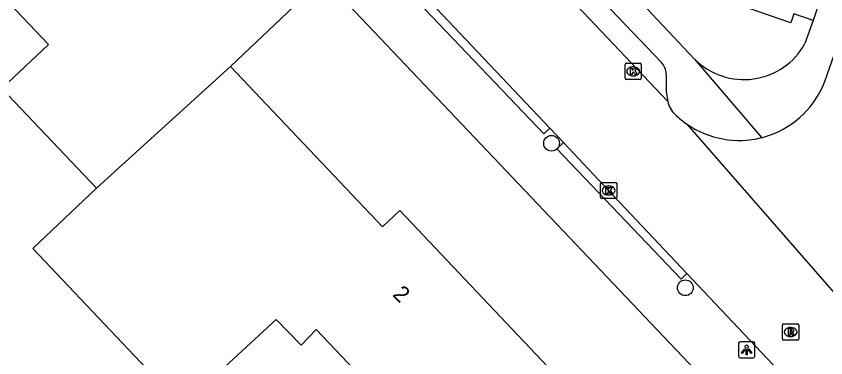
# Model space of a CAD drawing. Extents: x 162532 to 163264, y 381233 to 382042.
# Drawn here: x 163113.5 to 163163.6, y 381440.8 to 381462.1 of the extents above; entities that cross this region are included whole.
import ezdxf

# ---------------------------------------------------------------- set-up
doc = ezdxf.new("R2010")
doc.units = 0
for name, color, linetype in [('IMGEO_Boom', 7, 'Continuous'), ('IMGEO_Kolk', 7, 'Continuous'), ('IMGEO_Lichtpunt', 7, 'Continuous'), ('IMGEO_Pand', 7, 'Continuous'), ('IMGEO_Pand_nummerreeks', 7, 'Continuous'), ('IMGEO_Rijbaan_lokaal_open', 7, 'Continuous'), ('IMGEO_Rioolput', 7, 'Continuous'), ('IMGEO_Voetpad_open', 7, 'Continuous')]:
    doc.layers.add(name, color=color, linetype=linetype)

msp = doc.modelspace()

# ---------------------------------------------------------------- linework, layer by layer
at = {"layer": 'IMGEO_Boom'}
for centre in [(163146.635, 381454.168), (163154.928, 381445.198)]:
    msp.add_circle(centre, 0.489, dxfattribs=at)
at = {"layer": 'IMGEO_Kolk'}
for p, q in [((163151.197, 381458.206), (163151.197, 381459.058)), ((163151.272, 381459.132), (163152.124, 381459.132)), ((163152.198, 381459.058), (163152.198, 381458.206)), ((163151.685, 381458.912), (163151.71, 381458.912)), ((163152.124, 381458.132), (163151.272, 381458.132)), ((163151.708, 381458.352), (163151.683, 381458.352)), ((163149.672, 381450.812), (163149.672, 381451.664)), ((163149.747, 381451.738), (163150.599, 381451.738)), ((163150.16, 381451.518), (163150.185, 381451.518)), ((163150.673, 381451.664), (163150.673, 381450.812)), ((163150.183, 381450.958), (163150.158, 381450.958)), ((163150.599, 381450.738), (163149.747, 381450.738))]:
    msp.add_line(p, q, dxfattribs=at)
for points in [[(163151.197, 381458.206), (163151.197, 381459.058)], [(163151.272, 381459.132), (163152.124, 381459.132)], [(163152.198, 381459.058), (163152.198, 381458.206)], [(163151.518, 381458.832), (163151.641, 381458.832), (163151.641, 381458.681), (163151.771, 381458.832), (163151.935, 381458.832), (163151.789, 381458.681), (163151.942, 381458.432), (163151.79, 381458.432), (163151.705, 381458.596), (163151.641, 381458.529), (163151.641, 381458.432), (163151.518, 381458.432), (163151.518, 381458.832)], [(163152.124, 381458.132), (163151.272, 381458.132)], [(163149.672, 381450.812), (163149.672, 381451.664)], [(163149.747, 381451.738), (163150.599, 381451.738)], [(163149.993, 381451.438), (163150.116, 381451.438), (163150.116, 381451.287), (163150.246, 381451.438), (163150.41, 381451.438), (163150.264, 381451.287), (163150.417, 381451.038), (163150.265, 381451.038), (163150.18, 381451.202), (163150.116, 381451.135), (163150.116, 381451.038), (163149.993, 381451.038), (163149.993, 381451.438)], [(163150.673, 381451.664), (163150.673, 381450.812)], [(163150.599, 381450.738), (163149.747, 381450.738)]]:
    msp.add_lwpolyline(points, dxfattribs=at)
for centre, start, end in [((163151.274, 381459.056), 91.552, 178.448), ((163151.274, 381459.056), 91.552, 178.448), ((163152.122, 381459.056), 1.552, 88.448), ((163152.122, 381459.056), 1.552, 88.448), ((163151.274, 381458.208), 181.552, 268.448), ((163151.274, 381458.208), 181.552, 268.448), ((163152.122, 381458.208), 271.552, 358.448), ((163152.122, 381458.208), 271.552, 358.448), ((163149.749, 381451.662), 91.552, 178.448), ((163149.749, 381451.662), 91.552, 178.448), ((163150.597, 381451.662), 1.552, 88.448), ((163150.597, 381451.662), 1.552, 88.448), ((163149.749, 381450.814), 181.552, 268.448), ((163149.749, 381450.814), 181.552, 268.448), ((163150.597, 381450.814), 271.552, 358.448), ((163150.597, 381450.814), 271.552, 358.448)]:
    msp.add_arc(centre, 0.0765, start, end, dxfattribs=at)
for centre, major_axis, ratio, start_param, end_param in [((163151.684, 381458.632), (-0.387, 0.002), 0.722429, 4.712389, 7.853982), ((163151.709, 381458.632), (-0.39, 0.002), 0.717154, 1.570796, 4.712389), ((163150.159, 381451.238), (-0.387, 0.002), 0.722429, 4.712389, 7.853982), ((163150.184, 381451.238), (-0.39, 0.002), 0.717154, 1.570796, 4.712389)]:
    msp.add_ellipse(centre, major_axis=major_axis, ratio=ratio, start_param=start_param, end_param=end_param, dxfattribs=at)
at = {"layer": 'IMGEO_Lichtpunt'}
for p, q in [((163158.231, 381441.751), (163158.231, 381440.944)), ((163158.231, 381441.751), (163158.231, 381440.944)), ((163159.133, 381441.846), (163158.325, 381441.846)), ((163159.133, 381441.846), (163158.325, 381441.846)), ((163159.227, 381440.944), (163159.227, 381441.751)), ((163159.227, 381440.944), (163159.227, 381441.751)), ((163158.325, 381440.85), (163159.133, 381440.85)), ((163158.325, 381440.85), (163159.133, 381440.85))]:
    msp.add_line(p, q, dxfattribs=at)
for points in [[(163158.605, 381441.415), (163158.644, 381441.387), (163158.456, 381441.125), (163158.418, 381441.152), (163158.605, 381441.415)], [(163158.817, 381441.387), (163158.855, 381441.414), (163159.042, 381441.152), (163159.003, 381441.124), (163158.817, 381441.387)], [(163158.707, 381441.367), (163158.754, 381441.367), (163158.754, 381441.045), (163158.707, 381441.045), (163158.707, 381441.367)]]:
    msp.add_lwpolyline(points, dxfattribs=at)
msp.add_circle((163158.73, 381441.549), 0.0994, dxfattribs=at)
for centre, start, end in [((163158.325, 381441.751), 90, 180), ((163158.325, 381441.751), 90, 180), ((163159.133, 381441.751), 0, 90), ((163159.133, 381441.751), 0, 90), ((163158.325, 381440.944), 180, 270), ((163158.325, 381440.944), 180, 270), ((163159.133, 381440.944), 270, 0), ((163159.133, 381440.944), 270, 360)]:
    msp.add_arc(centre, 0.0946, start, end, dxfattribs=at)
at = {"layer": 'IMGEO_Pand'}
for points in [[(163108.162, 381486.396), (163130.674, 381462.68), (163126.725, 381458.93)], [(163118.435, 381451.383), (163112.57, 381457.562), (163115.448, 381460.293), (163099.031, 381477.589)], [(163126.725, 381458.93), (163118.435, 381451.383)], [(163126.725, 381458.93), (163136.166, 381448.983), (163137.233, 381449.996), (163150.431, 381436.019), (163150.524, 381436.076), (163150.856, 381435.729), (163151.71, 381434.837)], [(163138.433, 381422.338), (163133.99, 381427.03), (163129.452, 381431.821), (163133.447, 381435.604), (163134.409, 381434.587), (163137.174, 381437.201), (163132.037, 381442.601), (163131.108, 381441.63), (163129.571, 381443.229), (163123.738, 381437.856), (163114.481, 381447.632), (163118.435, 381451.383)]]:
    msp.add_lwpolyline(points, dxfattribs=at)
at = {"layer": 'IMGEO_Rijbaan_lokaal_open'}
for points in [[(163103.568, 381509.88), (163153.839, 381456.764)], [(163163.587, 381458.055), (163171.219, 381479.897), (163174.435, 381489.122), (163179.406, 381503.302)], [(163135.737, 381466.525), (163136.881, 381465.319), (163146.524, 381455.102)], [(163147.369, 381454.206), (163146.524, 381455.102)], [(163167.011, 381441.646), (163155.035, 381455.349)], [(163147.369, 381454.206), (163150.172, 381451.237), (163155.025, 381446.086)], [(163170.413, 381429.933), (163166.031, 381434.407), (163155.025, 381446.086)]]:
    msp.add_lwpolyline(points, dxfattribs=at)
for centre, radius, start, end in [((163158.258, 381460.028), 5.683, 289.3123, 339.6825), ((163155.345, 381457.082), 1.539, 191.9274, 227.1965), ((163158.283, 381460.058), 5.721, 225.8524, 235.3994), ((163158.259, 381460.028), 5.682, 235.4263, 284.0713), ((163158.239, 381460.083), 5.741, 284.1352, 289.3056)]:
    msp.add_arc(centre, radius, start, end, dxfattribs=at)
at = {"layer": 'IMGEO_Rioolput'}
for p, q in [((163161.03, 381442.952), (163161.882, 381442.952)), ((163160.955, 381442.026), (163160.955, 381442.878)), ((163161.443, 381442.732), (163161.468, 381442.732)), ((163161.956, 381442.878), (163161.956, 381442.026)), ((163161.882, 381441.952), (163161.03, 381441.952)), ((163161.466, 381442.172), (163161.441, 381442.172))]:
    msp.add_line(p, q, dxfattribs=at)
for points in [[(163161.03, 381442.952), (163161.882, 381442.952)], [(163160.955, 381442.026), (163160.955, 381442.878)], [(163161.544, 381442.65), (163161.292, 381442.652), (163161.292, 381442.252)], [(163161.292, 381442.252), (163161.416, 381442.252), (163161.416, 381442.414), (163161.427, 381442.414)], [(163161.47, 381442.571), (163161.416, 381442.571), (163161.416, 381442.49)], [(163161.416, 381442.49), (163161.468, 381442.49)], [(163161.956, 381442.878), (163161.956, 381442.026)], [(163161.882, 381441.952), (163161.03, 381441.952)], [(163161.474, 381442.385), (163161.545, 381442.252), (163161.685, 381442.252), (163161.62, 381442.378)]]:
    msp.add_lwpolyline(points, dxfattribs=at)
for centre, radius, start, end in [((163161.032, 381442.876), 0.0765, 91.552, 178.448), ((163161.032, 381442.876), 0.0765, 91.552, 178.448), ((163161.88, 381442.876), 0.0765, 1.552, 88.448), ((163161.88, 381442.876), 0.0765, 1.552, 88.448), ((163161.426, 381442.361), 0.0533, 26.0293, 88.6989), ((163161.452, 381442.679), 0.19, 274.7715, 282.9687), ((163161.476, 381442.475), 0.0964, 77.0061, 93.1865), ((163161.49, 381442.532), 0.0378, 276.6634, 79.6772), ((163161.543, 381442.54), 0.109, 350.3612, 89.416), ((163161.541, 381442.54), 0.112, 277.5842, 350.9817), ((163161.525, 381442.325), 0.108, 29.5134, 73.7905), ((163161.032, 381442.028), 0.0765, 181.552, 268.448), ((163161.032, 381442.028), 0.0765, 181.552, 268.448), ((163161.88, 381442.028), 0.0765, 271.552, 358.448), ((163161.88, 381442.028), 0.0765, 271.552, 358.448)]:
    msp.add_arc(centre, radius, start, end, dxfattribs=at)
for centre, major_axis, ratio, start_param, end_param in [((163161.442, 381442.452), (-0.387, 0.002), 0.722429, 4.712389, 7.853982), ((163161.467, 381442.452), (-0.39, 0.002), 0.717154, 1.570796, 4.712389)]:
    msp.add_ellipse(centre, major_axis=major_axis, ratio=ratio, start_param=start_param, end_param=end_param, dxfattribs=at)
at = {"layer": 'IMGEO_Voetpad_open'}
for points in [[(163164.14, 381431.046), (163132.502, 381464.414), (163084.908, 381514.61), (163083.008, 381514.758)], [(163105.878, 381509.418), (163110.49, 381504.514), (163112.58, 381502.341), (163117.116, 381497.542), (163123.28, 381490.987), (163128.284, 381485.708), (163133.961, 381479.729), (163138.664, 381474.76), (163141.227, 381472.04), (163145.704, 381467.321), (163149.855, 381462.952), (163153.441, 381459.174)], [(163162.859, 381461.794), (163161.658, 381462.202), (163161.469, 381461.635), (163158.884, 381462.528), (163159.693, 381464.822), (163159.451, 381469.601), (163152.234, 381462.871)], [(163146.524, 381455.102), (163146.16, 381454.755), (163135.32, 381466.126), (163135.737, 381466.525)], [(163163.331, 381463.216), (163162.859, 381461.794)], [(163155.497, 381459.392), (163152.234, 381462.871)], [(163162.859, 381461.794), (163162.34, 381460.355)], [(163155.497, 381459.392), (163159.641, 381454.516)], [(163153.742, 381458.462), (163153.739, 381457.379), (163153.839, 381456.764)], [(163155.025, 381446.086), (163154.664, 381445.741), (163146.963, 381453.818), (163147.369, 381454.206)]]:
    msp.add_lwpolyline(points, dxfattribs=at)
for centre, radius, start, end in [((163158.557, 381462.44), 4.319, 224.8879, 331.1331), ((163152.701, 381458.441), 1.041, 1.1287, 44.704)]:
    msp.add_arc(centre, radius, start, end, dxfattribs=at)

# ---------------------------------------------------------------- texts
at = {"layer": 'IMGEO_Pand_nummerreeks'}
msp.add_text('2', height=1, rotation=315.9739, dxfattribs=at).set_placement((163136.728, 381444.723))

doc.saveas('drawing.dxf')
